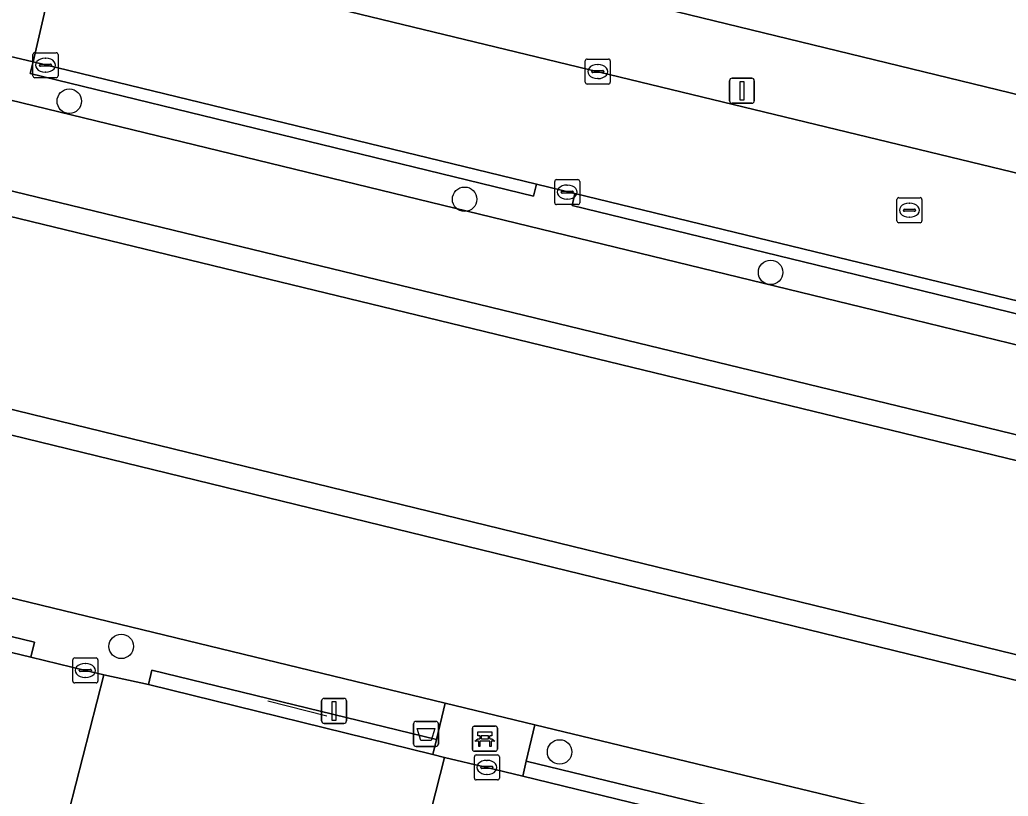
# Model space of a CAD drawing. Extents: x 162803 to 163818, y 381639 to 382475.
# Drawn here: x 163437.53 to 163477.02, y 382267.47 to 382298.47 of the extents above; entities that cross this region are included whole.
import ezdxf

# ---------------------------------------------------------------- set-up
doc = ezdxf.new("R2010")
doc.units = 0
for name, color, linetype in [('IMGEO_Afvalbak', 7, 'Continuous'), ('IMGEO_Bank', 7, 'Continuous'), ('IMGEO_Boom', 7, 'Continuous'), ('IMGEO_Erf', 7, 'Continuous'), ('IMGEO_Groenvoorziening', 7, 'Continuous'), ('IMGEO_Haag', 7, 'Continuous'), ('IMGEO_Hek', 7, 'Continuous'), ('IMGEO_Kolk', 7, 'Continuous'), ('IMGEO_Lichtmast', 7, 'Continuous'), ('IMGEO_Muur', 7, 'Continuous'), ('IMGEO_Oever', 7, 'Continuous'), ('IMGEO_Rijbaan_lokaal_gesloten', 7, 'Continuous'), ('IMGEO_Rijbaan_lokaal_open', 7, 'Continuous'), ('IMGEO_Rioolput', 7, 'Continuous'), ('IMGEO_Voetpad_open', 7, 'Continuous'), ('IMGEO_Waterloop', 7, 'Continuous')]:
    doc.layers.add(name, color=color, linetype=linetype)

msp = doc.modelspace()

# ---------------------------------------------------------------- linework, layer by layer
at = {"layer": 'IMGEO_Afvalbak'}
for p, q in [((163453.361, 382270.455), (163454.151, 382270.455)), ((163454.151, 382270.455), (163453.361, 382270.455)), ((163453.261, 382269.555), (163453.261, 382270.355)), ((163453.261, 382270.355), (163453.261, 382269.555)), ((163454.251, 382270.355), (163454.251, 382269.555)), ((163454.251, 382269.555), (163454.251, 382270.355)), ((163454.151, 382269.455), (163453.361, 382269.455)), ((163453.361, 382269.455), (163454.151, 382269.455))]:
    msp.add_line(p, q, dxfattribs=at)
msp.add_lwpolyline([(163453.404, 382270.169), (163454.108, 382270.169), (163453.959, 382269.699), (163453.553, 382269.699), (163453.404, 382270.169)], dxfattribs=at)
for centre, start, end in [((163453.361, 382270.355), 90, 180), ((163453.361, 382270.355), 90, 180), ((163454.151, 382270.355), 0, 90), ((163454.151, 382270.355), 360, 90), ((163453.361, 382269.555), 180, 270), ((163453.361, 382269.555), 180, 270), ((163454.151, 382269.555), 270, 0), ((163454.151, 382269.555), 270, 0)]:
    msp.add_arc(centre, 0.1, start, end, dxfattribs=at)
at = {"layer": 'IMGEO_Bank'}
for p, q in [((163455.61, 382269.341), (163455.61, 382270.182)), ((163455.61, 382270.182), (163455.61, 382269.341)), ((163455.685, 382270.266), (163456.526, 382270.266)), ((163456.526, 382270.266), (163455.685, 382270.266)), ((163456.61, 382270.191), (163456.61, 382269.35)), ((163456.61, 382269.35), (163456.61, 382270.191)), ((163456.307, 382269.664), (163455.914, 382269.664)), ((163455.919, 382269.772), (163455.919, 382269.878)), ((163455.963, 382269.878), (163455.963, 382269.772)), ((163456.251, 382269.884), (163455.969, 382269.884)), ((163455.969, 382269.766), (163456.251, 382269.766)), ((163456.257, 382269.772), (163456.257, 382269.878)), ((163456.301, 382269.878), (163456.301, 382269.772)), ((163456.535, 382269.266), (163455.694, 382269.266)), ((163455.694, 382269.266), (163456.535, 382269.266))]:
    msp.add_line(p, q, dxfattribs=at)
for points in [[(163455.913, 382269.884), (163455.827, 382269.884), (163455.827, 382270.045), (163456.39, 382270.045), (163456.39, 382269.884), (163456.307, 382269.884)], [(163455.857, 382269.664), (163455.715, 382269.664), (163455.827, 382269.766), (163455.913, 382269.766)], [(163455.907, 382269.657), (163455.907, 382269.45), (163455.864, 382269.45), (163455.864, 382269.657)], [(163456.307, 382269.766), (163456.39, 382269.766), (163456.502, 382269.664), (163456.363, 382269.664)], [(163456.357, 382269.657), (163456.357, 382269.45), (163456.313, 382269.45), (163456.313, 382269.657)]]:
    msp.add_lwpolyline(points, dxfattribs=at)
for centre, radius, start, end in [((163455.688, 382270.188), 0.0779, 92.4484, 184.2845), ((163455.688, 382270.188), 0.0779, 92.4484, 184.2845), ((163456.532, 382270.188), 0.0779, 2.4484, 94.2845), ((163456.532, 382270.188), 0.0779, 2.4484, 94.2845), ((163455.857, 382269.657), 0.00671, 2.8957, 87.1043), ((163455.914, 382269.657), 0.00671, 92.8957, 177.1043), ((163455.912, 382269.877), 0.00671, 2.8957, 87.1043), ((163455.912, 382269.773), 0.00671, 272.8957, 357.1043), ((163455.969, 382269.877), 0.00671, 92.8957, 177.1043), ((163455.969, 382269.773), 0.00671, 182.8957, 267.1043), ((163456.251, 382269.877), 0.00671, 2.8957, 87.1043), ((163456.251, 382269.773), 0.00671, 272.8957, 357.1043), ((163456.308, 382269.877), 0.00671, 92.8957, 177.1043), ((163456.308, 382269.773), 0.00671, 182.8957, 267.1043), ((163456.306, 382269.657), 0.00671, 2.8957, 87.1043), ((163456.363, 382269.657), 0.00671, 92.8957, 177.1043), ((163455.688, 382269.344), 0.0779, 182.4484, 274.2845), ((163455.688, 382269.344), 0.0779, 182.4484, 274.2845), ((163456.532, 382269.344), 0.0779, 272.4484, 4.2845), ((163456.532, 382269.344), 0.0779, 272.4484, 4.2845)]:
    msp.add_arc(centre, radius, start, end, dxfattribs=at)
at = {"layer": 'IMGEO_Boom'}
for centre in [(163439.509, 382295.217), (163455.301, 382291.301), (163467.523, 382288.383), (163441.583, 382273.454), (163459.094, 382269.238)]:
    msp.add_circle(centre, 0.489, dxfattribs=at)
at = {"layer": 'IMGEO_Erf'}
msp.add_lwpolyline([(163497.29, 382290.634), (163498.169, 382294.256), (163491.939, 382295.768), (163485.857, 382297.244), (163479.774, 382298.72), (163473.693, 382300.196), (163467.609, 382301.672), (163461.527, 382303.148), (163455.301, 382304.659), (163454.429, 382301.07)], close=True, dxfattribs=at)
at = {"layer": 'IMGEO_Groenvoorziening'}
for points in [[(163518.256, 382275.522), (163500, 382279.97), (163472.157, 382286.755), (163420.351, 382299.356), (163416.686, 382300.253), (163349.883, 382316.551), (163343.388, 382318.134), (163324.098, 382322.834), (163323.248, 382319.272), (163500.236, 382276.35), (163517.432, 382272.18)], [(163515.133, 382262.867), (163499.763, 382266.618), (163321.09, 382310.224), (163319.582, 382303.902), (163454.527, 382271.183), (163458.099, 382270.32), (163491.12, 382262.359), (163491.787, 382265.222), (163493.656, 382264.792), (163493.735, 382265.193), (163496.366, 382264.565), (163495.735, 382261.997), (163495.875, 382261.967), (163495.717, 382261.249), (163500, 382260.217), (163509.232, 382257.991), (163509.794, 382260.051), (163514.145, 382258.863)], [(163438.06, 382296.783), (163437.951, 382296.324), (163458.056, 382291.426), (163458.174, 382291.901)], [(163459.698, 382291.531), (163459.595, 382291.051), (163472.441, 382287.921), (163480.567, 382285.941), (163480.667, 382286.442)], [(163437.967, 382273.016), (163438.113, 382273.619), (163405.689, 382281.481), (163405.534, 382280.849), (163423.027, 382276.622)], [(163454.173, 382269.729), (163442.8, 382272.501), (163442.671, 382271.937), (163454.027, 382269.13)], [(163491.12, 382262.359), (163458.099, 382270.32), (163457.763, 382268.866), (163480.136, 382263.44), (163494.872, 382259.849), (163494.724, 382259.246), (163497.627, 382258.541), (163497.773, 382259.142), (163500.142, 382258.565), (163504.436, 382257.506), (163507.407, 382256.88), (163508.844, 382256.568), (163509.232, 382257.991), (163500, 382260.217), (163495.717, 382261.249), (163495.674, 382261.056), (163491.087, 382262.215)], [(163494.872, 382259.849), (163480.136, 382263.44), (163457.763, 382268.866), (163457.62, 382268.272), (163479.972, 382262.832), (163494.724, 382259.246)]]:
    msp.add_lwpolyline(points, close=True, dxfattribs=at)
for points in [[(163405.689, 382281.481), (163438.113, 382273.619), (163437.967, 382273.016), (163440.152, 382272.489), (163440.885, 382272.316), (163442.671, 382271.937), (163442.8, 382272.501), (163454.173, 382269.729), (163454.527, 382271.183), (163319.582, 382303.902)], [(163480.567, 382285.941), (163472.441, 382287.921), (163459.595, 382291.051), (163459.698, 382291.531), (163458.174, 382291.901), (163458.056, 382291.426), (163437.951, 382296.324), (163438.06, 382296.783), (163437.111, 382297.01), (163437.02, 382296.551), (163432.925, 382297.549), (163433.031, 382297.984), (163420.711, 382300.926), (163420.351, 382299.356), (163472.157, 382286.755), (163500, 382279.97)]]:
    msp.add_lwpolyline(points, dxfattribs=at)
at = {"layer": 'IMGEO_Haag'}
for points in [[(163438.06, 382296.783), (163437.951, 382296.324), (163458.056, 382291.426), (163458.174, 382291.901)], [(163459.595, 382291.051), (163472.441, 382287.921), (163480.567, 382285.941), (163480.667, 382286.442), (163459.698, 382291.531)], [(163437.967, 382273.016), (163438.113, 382273.619), (163405.689, 382281.481), (163405.534, 382280.849), (163423.027, 382276.622)], [(163454.173, 382269.729), (163442.8, 382272.501), (163442.671, 382271.937), (163454.027, 382269.13)], [(163494.872, 382259.849), (163480.136, 382263.44), (163457.763, 382268.866), (163457.62, 382268.272), (163479.972, 382262.832), (163494.724, 382259.246)]]:
    msp.add_lwpolyline(points, close=True, dxfattribs=at)
at = {"layer": 'IMGEO_Hek'}
msp.add_lwpolyline([(163447.441, 382271.272), (163449.796, 382270.682)], dxfattribs=at)
at = {"layer": 'IMGEO_Kolk'}
for p, q in [((163438.058, 382296.227), (163438.058, 382297.079)), ((163438.133, 382297.153), (163438.985, 382297.153)), ((163438.546, 382296.933), (163438.571, 382296.933)), ((163439.059, 382297.079), (163439.059, 382296.227)), ((163460.194, 382296.899), (163461.046, 382296.899)), ((163438.317, 382296.647), (163438.317, 382296.659)), ((163438.755, 382296.61), (163438.357, 382296.61)), ((163438.36, 382296.696), (163438.758, 382296.696)), ((163438.801, 382296.659), (163438.801, 382296.647)), ((163460.119, 382295.973), (163460.119, 382296.825)), ((163460.607, 382296.679), (163460.632, 382296.679)), ((163461.12, 382296.825), (163461.12, 382295.973)), ((163438.985, 382296.153), (163438.133, 382296.153)), ((163438.569, 382296.373), (163438.544, 382296.373)), ((163460.378, 382296.393), (163460.378, 382296.405)), ((163460.816, 382296.356), (163460.418, 382296.356)), ((163460.421, 382296.442), (163460.819, 382296.442)), ((163460.63, 382296.119), (163460.605, 382296.119)), ((163460.862, 382296.405), (163460.862, 382296.393)), ((163461.046, 382295.899), (163460.194, 382295.899)), ((163458.899, 382291.162), (163458.899, 382292.014)), ((163458.974, 382292.088), (163459.826, 382292.088)), ((163459.387, 382291.868), (163459.412, 382291.868)), ((163459.9, 382292.014), (163459.9, 382291.162)), ((163459.158, 382291.582), (163459.158, 382291.594)), ((163459.596, 382291.545), (163459.198, 382291.545)), ((163459.201, 382291.631), (163459.599, 382291.631)), ((163459.642, 382291.594), (163459.642, 382291.582)), ((163459.826, 382291.088), (163458.974, 382291.088)), ((163459.41, 382291.308), (163459.385, 382291.308)), ((163439.65, 382272.065), (163439.65, 382272.917)), ((163439.725, 382272.991), (163440.577, 382272.991)), ((163440.651, 382272.917), (163440.651, 382272.065)), ((163439.909, 382272.485), (163439.909, 382272.497)), ((163440.347, 382272.448), (163439.949, 382272.448)), ((163439.952, 382272.534), (163440.35, 382272.534)), ((163440.138, 382272.771), (163440.163, 382272.771)), ((163440.393, 382272.497), (163440.393, 382272.485)), ((163440.161, 382272.211), (163440.136, 382272.211)), ((163440.577, 382271.991), (163439.725, 382271.991)), ((163455.69, 382268.195), (163455.69, 382269.047)), ((163455.765, 382269.121), (163456.617, 382269.121)), ((163456.178, 382268.901), (163456.203, 382268.901)), ((163456.691, 382269.047), (163456.691, 382268.195)), ((163455.949, 382268.615), (163455.949, 382268.627)), ((163456.387, 382268.578), (163455.989, 382268.578)), ((163455.992, 382268.664), (163456.39, 382268.664)), ((163456.433, 382268.627), (163456.433, 382268.615)), ((163456.617, 382268.121), (163455.765, 382268.121)), ((163456.201, 382268.341), (163456.176, 382268.341))]:
    msp.add_line(p, q, dxfattribs=at)
for points in [[(163438.058, 382296.227), (163438.058, 382297.079)], [(163438.133, 382297.153), (163438.985, 382297.153)], [(163439.059, 382297.079), (163439.059, 382296.227)], [(163460.194, 382296.899), (163461.046, 382296.899)], [(163460.119, 382295.973), (163460.119, 382296.825)], [(163461.12, 382296.825), (163461.12, 382295.973)], [(163438.985, 382296.153), (163438.133, 382296.153)], [(163461.046, 382295.899), (163460.194, 382295.899)], [(163458.899, 382291.162), (163458.899, 382292.014)], [(163458.974, 382292.088), (163459.826, 382292.088)], [(163459.9, 382292.014), (163459.9, 382291.162)], [(163459.826, 382291.088), (163458.974, 382291.088)], [(163439.65, 382272.065), (163439.65, 382272.917)], [(163439.725, 382272.991), (163440.577, 382272.991)], [(163440.651, 382272.917), (163440.651, 382272.065)], [(163440.577, 382271.991), (163439.725, 382271.991)], [(163455.69, 382268.195), (163455.69, 382269.047)], [(163455.765, 382269.121), (163456.617, 382269.121)], [(163456.691, 382269.047), (163456.691, 382268.195)], [(163456.617, 382268.121), (163455.765, 382268.121)]]:
    msp.add_lwpolyline(points, dxfattribs=at)
for centre, radius, start, end in [((163438.135, 382297.077), 0.0765, 91.552, 178.448), ((163438.135, 382297.077), 0.0765, 91.552, 178.448), ((163438.983, 382297.077), 0.0765, 1.552, 88.448), ((163438.983, 382297.077), 0.0765, 1.552, 88.448), ((163460.196, 382296.823), 0.0765, 91.552, 178.448), ((163460.196, 382296.823), 0.0765, 91.552, 178.448), ((163461.044, 382296.823), 0.0765, 1.552, 88.448), ((163461.044, 382296.823), 0.0765, 1.552, 88.448), ((163438.357, 382296.656), 0.0403, 85.8775, 175.7526), ((163438.354, 382296.646), 0.0366, 178.938, 274.7102), ((163438.758, 382296.653), 0.043, 264.8664, 352.4533), ((163438.762, 382296.658), 0.0386, 1.7309, 96.639), ((163438.135, 382296.229), 0.0765, 181.552, 268.448), ((163438.135, 382296.229), 0.0765, 181.552, 268.448), ((163438.983, 382296.229), 0.0765, 271.552, 358.448), ((163438.983, 382296.229), 0.0765, 271.552, 358.448), ((163460.418, 382296.402), 0.0403, 85.8775, 175.7526), ((163460.415, 382296.392), 0.0366, 178.938, 274.7102), ((163460.819, 382296.399), 0.043, 264.8664, 352.4533), ((163460.823, 382296.404), 0.0386, 1.7309, 96.639), ((163460.196, 382295.975), 0.0765, 181.552, 268.448), ((163460.196, 382295.975), 0.0765, 181.552, 268.448), ((163461.044, 382295.975), 0.0765, 271.552, 358.448), ((163461.044, 382295.975), 0.0765, 271.552, 358.448), ((163458.976, 382292.012), 0.0765, 91.552, 178.448), ((163458.976, 382292.012), 0.0765, 91.552, 178.448), ((163459.824, 382292.012), 0.0765, 1.552, 88.448), ((163459.824, 382292.012), 0.0765, 1.552, 88.448), ((163459.198, 382291.591), 0.0403, 85.8775, 175.7526), ((163459.195, 382291.581), 0.0366, 178.938, 274.7102), ((163459.599, 382291.588), 0.043, 264.8664, 352.4533), ((163459.603, 382291.593), 0.0386, 1.7309, 96.639), ((163458.976, 382291.164), 0.0765, 181.552, 268.448), ((163458.976, 382291.164), 0.0765, 181.552, 268.448), ((163459.824, 382291.164), 0.0765, 271.552, 358.448), ((163459.824, 382291.164), 0.0765, 271.552, 358.448), ((163439.727, 382272.915), 0.0765, 91.552, 178.448), ((163439.727, 382272.915), 0.0765, 91.552, 178.448), ((163440.575, 382272.915), 0.0765, 1.552, 88.448), ((163440.575, 382272.915), 0.0765, 1.552, 88.448), ((163439.949, 382272.494), 0.0403, 85.8775, 175.7526), ((163439.946, 382272.484), 0.0366, 178.938, 274.7102), ((163440.35, 382272.491), 0.043, 264.8664, 352.4533), ((163440.354, 382272.496), 0.0386, 1.7309, 96.639), ((163439.727, 382272.067), 0.0765, 181.552, 268.448), ((163439.727, 382272.067), 0.0765, 181.552, 268.448), ((163440.575, 382272.067), 0.0765, 271.552, 358.448), ((163440.575, 382272.067), 0.0765, 271.552, 358.448), ((163455.767, 382269.045), 0.0765, 91.552, 178.448), ((163455.767, 382269.045), 0.0765, 91.552, 178.448), ((163456.615, 382269.045), 0.0765, 1.552, 88.448), ((163456.615, 382269.045), 0.0765, 1.552, 88.448), ((163455.989, 382268.624), 0.0403, 85.8775, 175.7526), ((163455.986, 382268.614), 0.0366, 178.938, 274.7102), ((163456.39, 382268.621), 0.043, 264.8664, 352.4533), ((163456.394, 382268.626), 0.0386, 1.7309, 96.639), ((163455.767, 382268.197), 0.0765, 181.552, 268.448), ((163455.767, 382268.197), 0.0765, 181.552, 268.448), ((163456.615, 382268.197), 0.0765, 271.552, 358.448), ((163456.615, 382268.197), 0.0765, 271.552, 358.448)]:
    msp.add_arc(centre, radius, start, end, dxfattribs=at)
for centre, major_axis, ratio, start_param, end_param in [((163438.545, 382296.653), (-0.387, 0.002), 0.722429, 4.712389, 7.853982), ((163438.57, 382296.653), (-0.39, 0.002), 0.717154, 1.570796, 4.712389), ((163460.606, 382296.399), (-0.387, 0.002), 0.722429, 4.712389, 7.853982), ((163460.631, 382296.399), (-0.39, 0.002), 0.717154, 1.570796, 4.712389), ((163459.386, 382291.588), (-0.387, 0.002), 0.722429, 4.712389, 7.853982), ((163459.411, 382291.588), (-0.39, 0.002), 0.717154, 1.570796, 4.712389), ((163440.137, 382272.491), (-0.387, 0.002), 0.722429, 4.712389, 7.853982), ((163440.162, 382272.491), (-0.39, 0.002), 0.717154, 1.570796, 4.712389), ((163456.177, 382268.621), (-0.387, 0.002), 0.722429, 4.712389, 7.853982), ((163456.202, 382268.621), (-0.39, 0.002), 0.717154, 1.570796, 4.712389)]:
    msp.add_ellipse(centre, major_axis=major_axis, ratio=ratio, start_param=start_param, end_param=end_param, dxfattribs=at)
at = {"layer": 'IMGEO_Lichtmast'}
for p, q in [((163465.982, 382296.134), (163466.772, 382296.134)), ((163466.772, 382296.134), (163465.982, 382296.134)), ((163465.882, 382295.234), (163465.882, 382296.034)), ((163465.882, 382296.034), (163465.882, 382295.234)), ((163466.872, 382296.034), (163466.872, 382295.234)), ((163466.872, 382295.234), (163466.872, 382296.034)), ((163466.772, 382295.134), (163465.982, 382295.134)), ((163465.982, 382295.134), (163466.772, 382295.134)), ((163449.59, 382270.474), (163449.59, 382271.274)), ((163449.59, 382271.274), (163449.59, 382270.474)), ((163449.69, 382271.374), (163450.48, 382271.374)), ((163450.48, 382271.374), (163449.69, 382271.374)), ((163450.58, 382271.274), (163450.58, 382270.474)), ((163450.58, 382270.474), (163450.58, 382271.274)), ((163450.48, 382270.374), (163449.69, 382270.374)), ((163449.69, 382270.374), (163450.48, 382270.374))]:
    msp.add_line(p, q, dxfattribs=at)
for points in [[(163466.302, 382296.009), (163466.452, 382296.009), (163466.452, 382295.259), (163466.302, 382295.259), (163466.302, 382296.009)], [(163450.01, 382271.249), (163450.16, 382271.249), (163450.16, 382270.499), (163450.01, 382270.499), (163450.01, 382271.249)]]:
    msp.add_lwpolyline(points, dxfattribs=at)
for centre, start, end in [((163465.982, 382296.034), 90, 180), ((163465.982, 382296.034), 90, 180), ((163466.772, 382296.034), 0, 90), ((163466.772, 382296.034), 360, 90), ((163465.982, 382295.234), 180, 270), ((163465.982, 382295.234), 180, 270), ((163466.772, 382295.234), 270, 0), ((163466.772, 382295.234), 270, 0), ((163449.69, 382271.274), 90, 180), ((163449.69, 382271.274), 90, 180), ((163450.48, 382271.274), 0, 90), ((163450.48, 382271.274), 360, 90), ((163449.69, 382270.474), 180, 270), ((163449.69, 382270.474), 180, 270), ((163450.48, 382270.474), 270, 0), ((163450.48, 382270.474), 270, 0)]:
    msp.add_arc(centre, 0.1, start, end, dxfattribs=at)
at = {"layer": 'IMGEO_Muur'}
msp.add_lwpolyline([(163319.582, 382303.902), (163454.527, 382271.183)], dxfattribs=at)
at = {"layer": 'IMGEO_Oever'}
for points in [[(163323.248, 382319.272), (163323.016, 382318.299), (163500, 382275.378), (163517.192, 382271.209), (163517.432, 382272.18), (163500.236, 382276.35)], [(163321.322, 382311.196), (163321.09, 382310.224), (163499.763, 382266.618), (163515.133, 382262.867), (163515.373, 382263.837), (163500, 382267.589)]]:
    msp.add_lwpolyline(points, close=True, dxfattribs=at)
at = {"layer": 'IMGEO_Rijbaan_lokaal_gesloten'}
for points in [[(163404.245, 382273.034), (163421.253, 382268.955), (163437.438, 382265.042), (163438.927, 382264.675), (163440.885, 382272.316), (163440.152, 382272.489), (163437.967, 382273.016), (163423.027, 382276.622), (163405.534, 382280.849)], [(163500, 382257.964), (163497.627, 382258.541), (163494.724, 382259.246), (163479.972, 382262.832), (163457.62, 382268.272), (163456.192, 382268.62), (163454.491, 382269.017), (163452.55, 382261.391), (163453.317, 382261.201), (163454.253, 382260.97), (163468.206, 382257.584), (163469.382, 382257.299), (163479.039, 382254.956), (163494.353, 382251.226), (163495.51, 382250.944), (163499.387, 382250), (163500, 382249.851), (163504.79, 382248.684), (163510.297, 382247.323), (163513.654, 382246.493)]]:
    msp.add_lwpolyline(points, dxfattribs=at)
at = {"layer": 'IMGEO_Rijbaan_lokaal_open'}
for points in [[(163408.931, 382308.967), (163408.079, 382309.161), (163406.876, 382304.305), (163413.351, 382302.726), (163417.058, 382301.822), (163420.711, 382300.926), (163433.031, 382297.984), (163437.111, 382297.01), (163438.06, 382296.783), (163439.177, 382301.597), (163438.601, 382301.725)], [(163439.177, 382301.597), (163438.06, 382296.783), (163458.174, 382291.901), (163459.698, 382291.531), (163480.667, 382286.442), (163482.482, 382286.001), (163489.329, 382284.34), (163490.738, 382283.998), (163514.087, 382278.331), (163517.921, 382277.4), (163518.39, 382277.248)], [(163520.643, 382281.927), (163518.999, 382282.304), (163516.445, 382282.889), (163439.177, 382301.597)]]:
    msp.add_lwpolyline(points, dxfattribs=at)
msp.add_lwpolyline([(163454.491, 382269.017), (163454.027, 382269.13), (163442.671, 382271.937), (163440.885, 382272.316), (163438.927, 382264.675), (163449.353, 382262.162), (163452.55, 382261.391)], close=True, dxfattribs=at)
at = {"layer": 'IMGEO_Rioolput'}
for p, q in [((163472.642, 382291.365), (163473.494, 382291.365)), ((163472.567, 382290.439), (163472.567, 382291.291)), ((163473.055, 382291.145), (163473.08, 382291.145)), ((163473.568, 382291.291), (163473.568, 382290.439)), ((163472.826, 382290.859), (163472.826, 382290.871)), ((163473.264, 382290.822), (163472.866, 382290.822)), ((163472.869, 382290.908), (163473.267, 382290.908)), ((163473.078, 382290.585), (163473.053, 382290.585)), ((163473.31, 382290.871), (163473.31, 382290.859)), ((163473.494, 382290.365), (163472.642, 382290.365))]:
    msp.add_line(p, q, dxfattribs=at)
for points in [[(163472.642, 382291.365), (163473.494, 382291.365)], [(163472.567, 382290.439), (163472.567, 382291.291)], [(163473.568, 382291.291), (163473.568, 382290.439)], [(163473.494, 382290.365), (163472.642, 382290.365)]]:
    msp.add_lwpolyline(points, dxfattribs=at)
for centre, radius, start, end in [((163472.644, 382291.289), 0.0765, 91.552, 178.448), ((163472.644, 382291.289), 0.0765, 91.552, 178.448), ((163473.492, 382291.289), 0.0765, 1.552, 88.448), ((163473.492, 382291.289), 0.0765, 1.552, 88.448), ((163472.866, 382290.868), 0.0403, 85.8775, 175.7526), ((163472.863, 382290.858), 0.0366, 178.938, 274.7102), ((163473.267, 382290.865), 0.043, 264.8664, 352.4533), ((163473.271, 382290.87), 0.0386, 1.7309, 96.639), ((163472.644, 382290.441), 0.0765, 181.552, 268.448), ((163472.644, 382290.441), 0.0765, 181.552, 268.448), ((163473.492, 382290.441), 0.0765, 271.552, 358.448), ((163473.492, 382290.441), 0.0765, 271.552, 358.448)]:
    msp.add_arc(centre, radius, start, end, dxfattribs=at)
for centre, major_axis, ratio, start_param, end_param in [((163473.054, 382290.865), (-0.387, 0.002), 0.722429, 4.712389, 7.853982), ((163473.079, 382290.865), (-0.39, 0.002), 0.717154, 1.570796, 4.712389)]:
    msp.add_ellipse(centre, major_axis=major_axis, ratio=ratio, start_param=start_param, end_param=end_param, dxfattribs=at)
at = {"layer": 'IMGEO_Voetpad_open'}
msp.add_lwpolyline([(163438.601, 382301.725), (163439.177, 382301.597), (163516.445, 382282.889), (163518.999, 382282.304), (163520.643, 382281.927), (163520.922, 382285.155), (163517.544, 382285.702), (163498.798, 382290.267), (163497.29, 382290.634), (163454.429, 382301.07)], dxfattribs=at)
msp.add_lwpolyline([(163457.62, 382268.272), (163457.763, 382268.866), (163458.099, 382270.32), (163454.527, 382271.183), (163454.173, 382269.729), (163454.027, 382269.13), (163454.491, 382269.017), (163456.192, 382268.62)], close=True, dxfattribs=at)
at = {"layer": 'IMGEO_Waterloop'}
for points in [[(163128.265, 382357.352), (163312.766, 382312.917), (163313.072, 382312.855), (163314.31, 382312.606), (163319.569, 382311.548), (163321.002, 382311.26), (163321.322, 382311.196), (163500, 382267.589)], [(163500, 382275.378), (163323.016, 382318.299)]]:
    msp.add_lwpolyline(points, dxfattribs=at)

doc.saveas('drawing.dxf')
